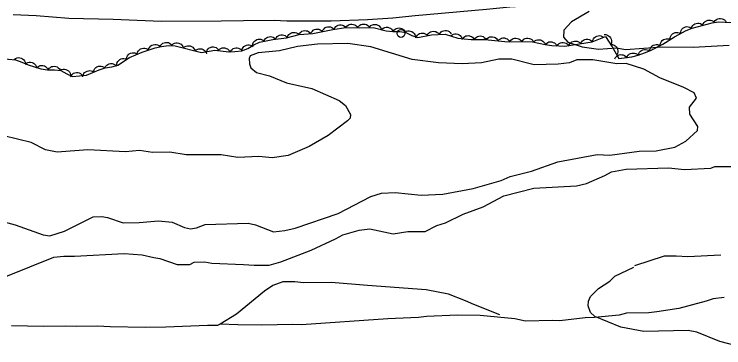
# Model space of a CAD drawing. Extents: x 336540 to 340074, y 5572036 to 5573747.
# Drawn here: x 337091.5 to 337270.2, y 5572465.4 to 5572549.4 of the extents above; entities that cross this region are included whole.
import ezdxf

# ---------------------------------------------------------------- set-up
doc = ezdxf.new("R2010")
doc.units = 0
for name, color, linetype in [('Niveau 1', 7, 'Continuous'), ('Niveau 2', 7, 'Continuous'), ('Niveau 22', 7, 'Continuous'), ('Niveau 36', 7, 'Continuous'), ('Niveau 44', 7, 'Continuous')]:
    doc.layers.add(name, color=color, linetype=linetype)

msp = doc.modelspace()

# ---------------------------------------------------------------- linework, layer by layer
at = {"layer": 'Niveau 1'}
for points in [[(337083.3, 5572498.6), (337091.7, 5572496.33), (337098.76, 5572493.82), (337100.48, 5572493.55), (337104.13, 5572494.78), (337111.4, 5572498.37), (337113.58, 5572498.48), (337114.95, 5572498.21), (337118.92, 5572496.89), (337122.98, 5572496.93), (337127.85, 5572497.34), (337131.26, 5572497.01), (337134.38, 5572495.65), (337135.92, 5572495.37), (337137.43, 5572495.62), (337139.59, 5572496.42), (337150.4, 5572496.81), (337152.27, 5572496.39), (337156.77, 5572494.59), (337159.62, 5572494.91), (337162.29, 5572495.55), (337173.11, 5572499.17), (337181.35, 5572503.48), (337184.02, 5572504.3), (337187.4, 5572504.47), (337194.03, 5572503.79), (337199.43, 5572504.09), (337207.13, 5572505.51), (337214.13, 5572507.55), (337216.44, 5572508.52), (337221.79, 5572509.82), (337228.44, 5572512.19), (337238.33, 5572514.06), (337241.56, 5572513.88), (337248.94, 5572514.92), (337253.16, 5572514.98), (337257.87, 5572515.9), (337260.66, 5572517.39), (337263.57, 5572520.1), (337263.7, 5572521.1), (337261.67, 5572524.24), (337261.59, 5572525.93), (337263.33, 5572528.22), (337262.74, 5572529.54), (337260.14, 5572530.93), (337254.08, 5572533.33), (337250.08, 5572535.5), (337245.61, 5572536.98), (337243.26, 5572536.85), (337237.27, 5572537.89), (337233.23, 5572537.88), (337231.39, 5572537.1), (337228.54, 5572536.79), (337222.45, 5572536.64), (337216.8, 5572538.05), (337213.58, 5572538.05), (337209.23, 5572537.15), (337204.34, 5572536.89), (337198.39, 5572537.09), (337191.75, 5572537.93), (337181.29, 5572541.11), (337175.49, 5572542), (337167.88, 5572541.79), (337162.83, 5572541.2), (337158.32, 5572540.13), (337152.92, 5572539.67), (337150.94, 5572538.88), (337150.63, 5572538.2), (337150.71, 5572536.84), (337151.1, 5572535.86), (337152.5, 5572534.72), (337155.76, 5572533.88), (337160.07, 5572532.08), (337166.42, 5572530.69), (337173.33, 5572527.64), (337174.92, 5572526.39), (337176.23, 5572524.08), (337176.12, 5572523.22)], [(337176.12, 5572523.22), (337175.46, 5572522.52), (337170.58, 5572518.87), (337165.81, 5572516.06), (337160.52, 5572513.77), (337156.49, 5572513.22), (337153.08, 5572513.57), (337147.84, 5572513.3), (337143.58, 5572513.93), (337134.78, 5572513.98), (337130.69, 5572514.61), (337126.31, 5572514.57), (337123.05, 5572515.09), (337119.52, 5572514.72), (337110.01, 5572515.27), (337102.26, 5572514.67), (337099.37, 5572515.2), (337095.72, 5572517.05), (337088.86, 5572518.75)]]:
    msp.add_lwpolyline(points, dxfattribs=at)
at = {"layer": 'Niveau 2'}
for points in [[(337236.31, 5572550.07), (337231.88, 5572547.47), (337229.95, 5572545.34), (337229.87, 5572543.62), (337230.97, 5572542.34), (337234.58, 5572541.16), (337238.66, 5572540.53), (337243.21, 5572540.92), (337245.43, 5572540.52), (337254.7, 5572541.18), (337262.5, 5572541.07), (337271.61, 5572541.53)], [(337089.33, 5572483.33), (337101.44, 5572488.18), (337103.95, 5572488.47), (337106.66, 5572488.46), (337119.16, 5572489.1), (337123.72, 5572488.83), (337126.65, 5572488.12), (337128.18, 5572487.85), (337132.49, 5572486.39), (337135.7, 5572486.39), (337136.84, 5572486.95), (337139.39, 5572487.08), (337141.28, 5572486.68), (337149.23, 5572486.4), (337151.95, 5572486.2), (337155.68, 5572486.23), (337158.67, 5572487.05), (337166.31, 5572489.99), (337172.42, 5572492.84), (337174.23, 5572493.8), (337178.4, 5572495.02), (337181.09, 5572495.33), (337186.91, 5572494.11), (337190.61, 5572494.64), (337195, 5572494.69), (337197.97, 5572496.22), (337200.14, 5572496.83), (337204.58, 5572499.08), (337209.58, 5572500.87), (337214.85, 5572503.69), (337222.35, 5572505.6), (337233.15, 5572506.16), (337235.66, 5572506.79), (337240.29, 5572508.74), (337241.95, 5572509.67), (337245.62, 5572510.36), (337256.27, 5572510.73), (337260.34, 5572510.27), (337266.94, 5572510.61), (337267.93, 5572511), (337275.04, 5572511.01)], [(337269.51, 5572488.7), (337261.16, 5572488.26), (337258.25, 5572488.45), (337255.21, 5572488.45), (337247.72, 5572486.05)], [(337275.35, 5572465.41), (337269.2, 5572466.96), (337263.47, 5572469.38), (337261.24, 5572469.77), (337250.1, 5572469.54), (337244.3, 5572470.6), (337237.71, 5572473.32), (337236.64, 5572474.29), (337236.06, 5572475.93), (337236.16, 5572477.13), (337236.62, 5572478.33), (337238.7, 5572480.32), (337241.5, 5572482.16), (337242.78, 5572483.42), (337247.57, 5572485.69)]]:
    msp.add_lwpolyline(points, dxfattribs=at)
at = {"layer": 'Niveau 22'}
for points in [[(337091.23, 5572549.31), (337097.02, 5572549.02), (337105.23, 5572548.38), (337116.42, 5572548.08), (337128.47, 5572547.58), (337143.57, 5572547.66), (337149.22, 5572547.81), (337156.94, 5572547.84), (337160.11, 5572547.73), (337171.28, 5572547.67), (337180.5, 5572547.99), (337186.84, 5572548.41), (337192.52, 5572549.06), (337210.44, 5572550.59), (337216.36, 5572551.23), (337222.09, 5572551.52), (337230.96, 5572552.26), (337236.31, 5572552.79), (337238.7, 5572552.88), (337243.75, 5572553.42), (337249.13, 5572553.77), (337257.47, 5572554.48)], [(337213.79, 5572473.72), (337207.24, 5572476.31), (337205.18, 5572477.25), (337200.88, 5572478.93), (337195.25, 5572480.03), (337180.47, 5572481.1), (337171.32, 5572481.88), (337164.39, 5572481.74), (337162.17, 5572481.99), (337159.12, 5572482.04), (337156.64, 5572481.07), (337154.5, 5572479.63), (337147.47, 5572473.9), (337143.35, 5572471.35)], [(337270.28, 5572478.04), (337267.59, 5572477.75), (337265.75, 5572477.16), (337258.89, 5572475.34), (337253.36, 5572474.42), (337251.32, 5572474.17), (337245.75, 5572474.09), (337243.91, 5572473.66), (337237.68, 5572473.07), (337235.32, 5572472.97), (337228.92, 5572472.17), (337227.05, 5572472.27), (337220.3, 5572472.14), (337217.57, 5572472.7), (337208.89, 5572473.51), (337203.13, 5572473.6), (337195.37, 5572473.26), (337193.36, 5572473), (337185.59, 5572472.66), (337163.82, 5572471.21), (337161.61, 5572471.28), (337153.84, 5572471.12), (337147.77, 5572471.2), (337143.35, 5572471.35), (337142.68, 5572470.98), (337140.16, 5572471.03), (337129.69, 5572470.57), (337124.44, 5572470.53), (337115.63, 5572470.65), (337112.42, 5572470.85), (337107.17, 5572470.78), (337104.46, 5572470.85), (337098.89, 5572470.76), (337090.76, 5572470.91)]]:
    msp.add_lwpolyline(points, dxfattribs=at)
at = {"layer": 'Niveau 36'}
msp.add_circle((337188.91, 5572544.52), 1, dxfattribs=at)
at = {"layer": 'Niveau 44'}
for points in [[(337267.84, 5572547.47), (337268.08, 5572547.8), (337268.41, 5572548.05), (337268.7, 5572548.21), (337269.04, 5572548.29), (337269.41, 5572548.31), (337269.78, 5572548.23), (337270.09, 5572548.13), (337270.38, 5572547.93), (337270.64, 5572547.66), (337270.84, 5572547.36)], [(337103.18, 5572535.17), (337104.72, 5572534.35), (337106.19, 5572533.69), (337109.69, 5572534.03), (337112.85, 5572535.37), (337114.35, 5572535.83), (337116.09, 5572536.08), (337117.55, 5572536.53), (337120.49, 5572538.43), (337123.69, 5572539.84), (337126.99, 5572540.91), (337128.62, 5572541.24), (337130.36, 5572541.47), (337132.02, 5572541.4), (337138.64, 5572539.71), (337142.02, 5572540.34), (337145.5, 5572539.85), (337147.06, 5572539.98), (337148.8, 5572540.18), (337150.32, 5572540.75), (337151.83, 5572541.65), (337153.3, 5572542.3), (337156.59, 5572542.97), (337160.05, 5572543.45), (337163.23, 5572544.25), (337166.67, 5572544.5), (337171.74, 5572545.51), (337175.02, 5572546.01), (337178.35, 5572545.96), (337181.86, 5572546.02), (337185.18, 5572545.21), (337186.85, 5572544.98), (337188.6, 5572545.03), (337190.09, 5572544.79), (337191.65, 5572543.99), (337193.13, 5572543.5), (337196.56, 5572544.15), (337200.06, 5572544.37), (337203.22, 5572543.37), (337204.84, 5572543.14), (337206.59, 5572543.02), (337210.05, 5572542.98), (337215.03, 5572542.47), (337222.04, 5572542.42), (337225.27, 5572541.71), (337226.89, 5572541.49), (337228.64, 5572541.37), (337230.22, 5572541.35), (337237.03, 5572542.37), (337240.39, 5572543.79), (337242.13, 5572541.16), (337243.8, 5572538.24), (337247.09, 5572538.65), (337248.63, 5572539.02), (337250.28, 5572539.61), (337251.78, 5572540.2), (337254.85, 5572541.78), (337257.81, 5572543.67), (337260.75, 5572545.29), (337262.28, 5572545.86), (337267.28, 5572547.19), (337268.86, 5572547.43), (337272.2, 5572547.31)], [(337172.04, 5572545.56), (337172.22, 5572545.93), (337172.5, 5572546.23), (337172.75, 5572546.45), (337173.07, 5572546.59), (337173.43, 5572546.67), (337173.81, 5572546.67), (337174.14, 5572546.63), (337174.46, 5572546.48), (337174.76, 5572546.27), (337175.01, 5572546.01)], [(337175.01, 5572546.01), (337175.25, 5572546.35), (337175.57, 5572546.6), (337175.85, 5572546.77), (337176.19, 5572546.86), (337176.56, 5572546.88), (337176.94, 5572546.81), (337177.25, 5572546.72), (337177.54, 5572546.52), (337177.81, 5572546.27), (337178.01, 5572545.97)], [(337178.01, 5572545.95), (337178.24, 5572546.3), (337178.55, 5572546.57), (337178.83, 5572546.74), (337179.17, 5572546.84), (337179.53, 5572546.88), (337179.91, 5572546.82), (337180.23, 5572546.74), (337180.52, 5572546.55), (337180.8, 5572546.3), (337181.01, 5572546.01)], [(337181.03, 5572546.22), (337181.34, 5572546.5), (337181.71, 5572546.68), (337182.02, 5572546.78), (337182.38, 5572546.78), (337182.74, 5572546.73), (337183.09, 5572546.58), (337183.38, 5572546.42), (337183.62, 5572546.16), (337183.82, 5572545.85), (337183.95, 5572545.51)], [(337262.04, 5572545.8), (337262.17, 5572546.19), (337262.41, 5572546.52), (337262.64, 5572546.76), (337262.95, 5572546.93), (337263.29, 5572547.06), (337263.68, 5572547.09), (337264, 5572547.09), (337264.34, 5572546.98), (337264.66, 5572546.8), (337264.94, 5572546.57)], [(337264.94, 5572546.57), (337265.07, 5572546.96), (337265.31, 5572547.29), (337265.54, 5572547.53), (337265.85, 5572547.7), (337266.19, 5572547.83), (337266.58, 5572547.86), (337266.9, 5572547.86), (337267.24, 5572547.75), (337267.56, 5572547.57), (337267.84, 5572547.34)], [(337160.25, 5572543.5), (337160.39, 5572543.89), (337160.63, 5572544.22), (337160.87, 5572544.45), (337161.17, 5572544.62), (337161.52, 5572544.74), (337161.91, 5572544.77), (337162.23, 5572544.77), (337162.56, 5572544.65), (337162.89, 5572544.47), (337163.16, 5572544.23)], [(337163.16, 5572544.24), (337163.36, 5572544.61), (337163.66, 5572544.88), (337163.93, 5572545.08), (337164.26, 5572545.19), (337164.63, 5572545.25), (337165.01, 5572545.21), (337165.33, 5572545.15), (337165.63, 5572544.98), (337165.92, 5572544.74), (337166.15, 5572544.46)], [(337166.16, 5572544.4), (337166.32, 5572544.78), (337166.58, 5572545.1), (337166.82, 5572545.32), (337167.14, 5572545.47), (337167.49, 5572545.58), (337167.87, 5572545.59), (337168.2, 5572545.56), (337168.53, 5572545.43), (337168.84, 5572545.24), (337169.1, 5572544.98)], [(337169.1, 5572544.98), (337169.26, 5572545.37), (337169.52, 5572545.68), (337169.76, 5572545.91), (337170.08, 5572546.06), (337170.43, 5572546.16), (337170.82, 5572546.17), (337171.14, 5572546.15), (337171.47, 5572546.02), (337171.78, 5572545.82), (337172.04, 5572545.57)], [(337183.92, 5572545.38), (337184.2, 5572545.69), (337184.55, 5572545.9), (337184.85, 5572546.04), (337185.2, 5572546.08), (337185.57, 5572546.06), (337185.94, 5572545.95), (337186.23, 5572545.82), (337186.5, 5572545.58), (337186.73, 5572545.3), (337186.89, 5572544.97)], [(337186.89, 5572544.98), (337187.12, 5572545.33), (337187.43, 5572545.6), (337187.7, 5572545.78), (337188.04, 5572545.88), (337188.41, 5572545.92), (337188.79, 5572545.87), (337189.1, 5572545.79), (337189.4, 5572545.6), (337189.68, 5572545.36), (337189.89, 5572545.07)], [(337189.9, 5572544.89), (337190.26, 5572545.09), (337190.66, 5572545.17), (337190.99, 5572545.2), (337191.34, 5572545.12), (337191.68, 5572544.98), (337191.98, 5572544.75), (337192.22, 5572544.53), (337192.4, 5572544.22), (337192.52, 5572543.88), (337192.57, 5572543.52)], [(337192.61, 5572543.4), (337192.78, 5572543.79), (337193.04, 5572544.1), (337193.29, 5572544.32), (337193.6, 5572544.47), (337193.96, 5572544.57), (337194.34, 5572544.58), (337194.67, 5572544.55), (337194.99, 5572544.41), (337195.31, 5572544.22), (337195.56, 5572543.96)], [(337195.54, 5572544.09), (337195.76, 5572544.45), (337196.05, 5572544.72), (337196.33, 5572544.91), (337196.66, 5572545.02), (337197.02, 5572545.08), (337197.41, 5572545.04), (337197.72, 5572544.97), (337198.03, 5572544.79), (337198.32, 5572544.56), (337198.54, 5572544.27)], [(337198.54, 5572544.27), (337198.75, 5572544.63), (337199.05, 5572544.91), (337199.32, 5572545.1), (337199.65, 5572545.21), (337200.02, 5572545.27), (337200.4, 5572545.22), (337200.72, 5572545.16), (337201.02, 5572544.98), (337201.31, 5572544.75), (337201.53, 5572544.46)], [(337256.7, 5572543.06), (337256.74, 5572543.48), (337256.9, 5572543.85), (337257.06, 5572544.14), (337257.31, 5572544.38), (337257.62, 5572544.59), (337257.98, 5572544.72), (337258.3, 5572544.79), (337258.65, 5572544.76), (337259.01, 5572544.67), (337259.33, 5572544.51)], [(337259.33, 5572544.51), (337259.37, 5572544.92), (337259.52, 5572545.3), (337259.69, 5572545.59), (337259.94, 5572545.83), (337260.25, 5572546.04), (337260.61, 5572546.16), (337260.93, 5572546.24), (337261.28, 5572546.21), (337261.64, 5572546.12), (337261.96, 5572545.96)], [(337151.52, 5572541.51), (337151.6, 5572541.92), (337151.78, 5572542.29), (337151.97, 5572542.56), (337152.24, 5572542.78), (337152.57, 5572542.96), (337152.94, 5572543.05), (337153.26, 5572543.1), (337153.61, 5572543.04), (337153.96, 5572542.92), (337154.26, 5572542.73)], [(337154.33, 5572542.51), (337154.49, 5572542.9), (337154.75, 5572543.21), (337154.99, 5572543.43), (337155.31, 5572543.59), (337155.66, 5572543.7), (337156.05, 5572543.71), (337156.37, 5572543.68), (337156.7, 5572543.55), (337157.02, 5572543.36), (337157.27, 5572543.11)], [(337157.28, 5572543.07), (337157.47, 5572543.44), (337157.74, 5572543.74), (337158, 5572543.95), (337158.32, 5572544.08), (337158.68, 5572544.16), (337159.07, 5572544.15), (337159.39, 5572544.11), (337159.71, 5572543.96), (337160.01, 5572543.75), (337160.25, 5572543.48)], [(337201.47, 5572543.93), (337201.79, 5572544.18), (337202.17, 5572544.33), (337202.49, 5572544.41), (337202.84, 5572544.4), (337203.2, 5572544.31), (337203.55, 5572544.14), (337203.82, 5572543.96), (337204.04, 5572543.69), (337204.22, 5572543.37), (337204.33, 5572543.02)], [(337204.36, 5572543.17), (337204.62, 5572543.5), (337204.95, 5572543.74), (337205.25, 5572543.89), (337205.59, 5572543.95), (337205.96, 5572543.96), (337206.34, 5572543.87), (337206.64, 5572543.76), (337206.92, 5572543.55), (337207.18, 5572543.28), (337207.36, 5572542.97)], [(337207.36, 5572543.01), (337207.6, 5572543.35), (337207.92, 5572543.61), (337208.2, 5572543.78), (337208.54, 5572543.86), (337208.91, 5572543.89), (337209.29, 5572543.82), (337209.6, 5572543.73), (337209.89, 5572543.53), (337210.16, 5572543.28), (337210.36, 5572542.98)], [(337210.36, 5572542.95), (337210.63, 5572543.27), (337210.97, 5572543.49), (337211.26, 5572543.63), (337211.61, 5572543.69), (337211.98, 5572543.68), (337212.35, 5572543.58), (337212.65, 5572543.46), (337212.93, 5572543.24), (337213.17, 5572542.96), (337213.34, 5572542.64)], [(337213.34, 5572542.64), (337213.61, 5572542.96), (337213.95, 5572543.19), (337214.25, 5572543.33), (337214.6, 5572543.38), (337214.97, 5572543.38), (337215.34, 5572543.28), (337215.64, 5572543.16), (337215.91, 5572542.93), (337216.16, 5572542.65), (337216.33, 5572542.34)], [(337216.33, 5572542.46), (337216.57, 5572542.81), (337216.89, 5572543.06), (337217.17, 5572543.23), (337217.51, 5572543.32), (337217.88, 5572543.35), (337218.26, 5572543.28), (337218.57, 5572543.19), (337218.86, 5572542.99), (337219.13, 5572542.74), (337219.33, 5572542.44)], [(337219.33, 5572542.44), (337219.57, 5572542.78), (337219.89, 5572543.04), (337220.17, 5572543.21), (337220.51, 5572543.29), (337220.88, 5572543.32), (337221.26, 5572543.26), (337221.57, 5572543.17), (337221.86, 5572542.97), (337222.13, 5572542.72), (337222.33, 5572542.42)], [(337222.33, 5572542.36), (337222.63, 5572542.64), (337222.99, 5572542.83), (337223.31, 5572542.93), (337223.66, 5572542.95), (337224.02, 5572542.9), (337224.38, 5572542.76), (337224.67, 5572542.6), (337224.91, 5572542.35), (337225.12, 5572542.05), (337225.26, 5572541.71)], [(337234.19, 5572541.95), (337234.37, 5572542.32), (337234.65, 5572542.62), (337234.9, 5572542.83), (337235.22, 5572542.97), (337235.58, 5572543.06), (337235.97, 5572543.05), (337236.29, 5572543.01), (337236.61, 5572542.86), (337236.92, 5572542.65), (337237.16, 5572542.39)], [(337237.15, 5572542.42), (337237.23, 5572542.83), (337237.42, 5572543.19), (337237.62, 5572543.46), (337237.89, 5572543.67), (337238.22, 5572543.85), (337238.59, 5572543.93), (337238.92, 5572543.98), (337239.26, 5572543.91), (337239.61, 5572543.78), (337239.91, 5572543.59)], [(337240.1, 5572544.22), (337240.52, 5572544.22), (337240.91, 5572544.09), (337241.21, 5572543.95), (337241.47, 5572543.72), (337241.7, 5572543.43), (337241.86, 5572543.08), (337241.96, 5572542.77), (337241.96, 5572542.42), (337241.9, 5572542.05), (337241.76, 5572541.72)], [(337254.22, 5572541.38), (337254.23, 5572541.79), (337254.36, 5572542.18), (337254.5, 5572542.48), (337254.74, 5572542.74), (337255.03, 5572542.96), (337255.39, 5572543.11), (337255.7, 5572543.2), (337256.05, 5572543.2), (337256.42, 5572543.13), (337256.75, 5572542.99)], [(337125.3, 5572540.36), (337125.42, 5572540.76), (337125.64, 5572541.1), (337125.85, 5572541.36), (337126.15, 5572541.55), (337126.49, 5572541.69), (337126.87, 5572541.75), (337127.2, 5572541.76), (337127.53, 5572541.66), (337127.87, 5572541.51), (337128.16, 5572541.29)], [(337128.19, 5572541.18), (337128.37, 5572541.56), (337128.65, 5572541.85), (337128.91, 5572542.06), (337129.23, 5572542.19), (337129.59, 5572542.27), (337129.98, 5572542.26), (337130.3, 5572542.21), (337130.62, 5572542.06), (337130.92, 5572541.84), (337131.16, 5572541.58)], [(337131.19, 5572541.61), (337131.5, 5572541.89), (337131.87, 5572542.06), (337132.19, 5572542.16), (337132.54, 5572542.16), (337132.91, 5572542.1), (337133.26, 5572541.94), (337133.54, 5572541.78), (337133.78, 5572541.52), (337133.98, 5572541.21), (337134.1, 5572540.87)], [(337134.1, 5572540.87), (337134.41, 5572541.15), (337134.78, 5572541.32), (337135.1, 5572541.41), (337135.45, 5572541.42), (337135.81, 5572541.36), (337136.16, 5572541.2), (337136.45, 5572541.04), (337136.68, 5572540.78), (337136.88, 5572540.47), (337137.01, 5572540.13)], [(337139.93, 5572539.95), (337140.1, 5572540.33), (337140.36, 5572540.64), (337140.61, 5572540.86), (337140.92, 5572541.01), (337141.28, 5572541.11), (337141.66, 5572541.12), (337141.99, 5572541.09), (337142.31, 5572540.95), (337142.63, 5572540.76), (337142.88, 5572540.5)], [(337142.89, 5572540.22), (337143.17, 5572540.53), (337143.51, 5572540.74), (337143.82, 5572540.87), (337144.17, 5572540.91), (337144.54, 5572540.89), (337144.9, 5572540.77), (337145.2, 5572540.64), (337145.46, 5572540.41), (337145.7, 5572540.12), (337145.86, 5572539.8)], [(337145.86, 5572539.84), (337146.06, 5572540.21), (337146.34, 5572540.5), (337146.6, 5572540.71), (337146.93, 5572540.83), (337147.29, 5572540.91), (337147.67, 5572540.89), (337148, 5572540.84), (337148.31, 5572540.68), (337148.61, 5572540.46), (337148.84, 5572540.18)], [(337148.84, 5572540.2), (337148.94, 5572540.6), (337149.14, 5572540.95), (337149.35, 5572541.21), (337149.63, 5572541.42), (337149.97, 5572541.57), (337150.34, 5572541.65), (337150.67, 5572541.68), (337151.01, 5572541.6), (337151.36, 5572541.46), (337151.65, 5572541.25)], [(337225.26, 5572541.71), (337225.53, 5572542.02), (337225.88, 5572542.23), (337226.18, 5572542.37), (337226.53, 5572542.41), (337226.9, 5572542.39), (337227.27, 5572542.28), (337227.57, 5572542.15), (337227.83, 5572541.92), (337228.07, 5572541.63), (337228.23, 5572541.31)], [(337228.24, 5572541.38), (337228.48, 5572541.72), (337228.79, 5572541.97), (337229.08, 5572542.14), (337229.42, 5572542.22), (337229.79, 5572542.25), (337230.17, 5572542.18), (337230.48, 5572542.09), (337230.77, 5572541.89), (337231.04, 5572541.64), (337231.24, 5572541.34)], [(337231.23, 5572541.5), (337231.41, 5572541.88), (337231.68, 5572542.18), (337231.93, 5572542.39), (337232.26, 5572542.53), (337232.62, 5572542.61), (337233, 5572542.61), (337233.32, 5572542.57), (337233.64, 5572542.42), (337233.95, 5572542.21), (337234.19, 5572541.95)], [(337241.8, 5572541.74), (337242.21, 5572541.71), (337242.59, 5572541.56), (337242.88, 5572541.4), (337243.13, 5572541.15), (337243.34, 5572540.85), (337243.47, 5572540.49), (337243.55, 5572540.17), (337243.53, 5572539.82), (337243.45, 5572539.46), (337243.29, 5572539.14)], [(337251.52, 5572540.06), (337251.57, 5572540.48), (337251.73, 5572540.85), (337251.9, 5572541.13), (337252.16, 5572541.37), (337252.47, 5572541.57), (337252.84, 5572541.68), (337253.16, 5572541.75), (337253.51, 5572541.71), (337253.87, 5572541.61), (337254.18, 5572541.44)], [(337119.75, 5572538.1), (337119.82, 5572538.51), (337120.01, 5572538.88), (337120.2, 5572539.15), (337120.47, 5572539.37), (337120.8, 5572539.54), (337121.17, 5572539.64), (337121.49, 5572539.68), (337121.84, 5572539.63), (337122.19, 5572539.5), (337122.49, 5572539.31)], [(337122.45, 5572539.44), (337122.56, 5572539.84), (337122.79, 5572540.18), (337123, 5572540.43), (337123.3, 5572540.62), (337123.64, 5572540.76), (337124.02, 5572540.82), (337124.34, 5572540.83), (337124.68, 5572540.74), (337125.02, 5572540.58), (337125.3, 5572540.36)], [(337137.01, 5572540.13), (337137.32, 5572540.4), (337137.69, 5572540.57), (337138, 5572540.67), (337138.35, 5572540.67), (337138.72, 5572540.61), (337139.07, 5572540.46), (337139.35, 5572540.3), (337139.59, 5572540.04), (337139.79, 5572539.72), (337139.91, 5572539.39)], [(337242.77, 5572538.11), (337242.96, 5572538.48), (337243.25, 5572538.78), (337243.5, 5572538.98), (337243.83, 5572539.11), (337244.19, 5572539.19), (337244.57, 5572539.17), (337244.9, 5572539.13), (337245.21, 5572538.97), (337245.51, 5572538.75), (337245.75, 5572538.48)], [(337245.78, 5572538.33), (337245.92, 5572538.73), (337246.17, 5572539.05), (337246.41, 5572539.28), (337246.72, 5572539.45), (337247.07, 5572539.57), (337247.45, 5572539.59), (337247.77, 5572539.58), (337248.11, 5572539.46), (337248.43, 5572539.28), (337248.69, 5572539.04)], [(337248.69, 5572539.04), (337248.8, 5572539.45), (337249.01, 5572539.79), (337249.22, 5572540.05), (337249.51, 5572540.25), (337249.84, 5572540.4), (337250.22, 5572540.47), (337250.54, 5572540.49), (337250.89, 5572540.41), (337251.23, 5572540.27), (337251.52, 5572540.05)], [(337088.28, 5572538.21), (337091.78, 5572537.89), (337093.36, 5572537.3), (337094.95, 5572536.58), (337098.2, 5572535.61), (337099.87, 5572535.4), (337101.63, 5572535.37), (337103.18, 5572535.17)], [(337091.48, 5572538), (337091.82, 5572538.24), (337092.21, 5572538.37), (337092.53, 5572538.44), (337092.88, 5572538.4), (337093.24, 5572538.3), (337093.57, 5572538.11), (337093.83, 5572537.92), (337094.04, 5572537.63), (337094.21, 5572537.3), (337094.29, 5572536.95)], [(337117.29, 5572536.36), (337117.3, 5572536.78), (337117.43, 5572537.17), (337117.57, 5572537.46), (337117.81, 5572537.72), (337118.1, 5572537.95), (337118.45, 5572538.1), (337118.76, 5572538.2), (337119.11, 5572538.2), (337119.48, 5572538.13), (337119.81, 5572537.99)], [(337094.23, 5572536.79), (337094.55, 5572537.06), (337094.93, 5572537.21), (337095.25, 5572537.3), (337095.6, 5572537.29), (337095.96, 5572537.21), (337096.31, 5572537.04), (337096.58, 5572536.87), (337096.81, 5572536.6), (337097, 5572536.28), (337097.1, 5572535.94)], [(337097.07, 5572535.75), (337097.34, 5572536.07), (337097.69, 5572536.28), (337097.99, 5572536.42), (337098.34, 5572536.46), (337098.71, 5572536.45), (337099.07, 5572536.34), (337099.37, 5572536.21), (337099.64, 5572535.98), (337099.88, 5572535.7), (337100.04, 5572535.38)], [(337100.04, 5572535.4), (337100.28, 5572535.74), (337100.6, 5572535.99), (337100.89, 5572536.16), (337101.23, 5572536.24), (337101.6, 5572536.27), (337101.98, 5572536.2), (337102.29, 5572536.1), (337102.58, 5572535.9), (337102.85, 5572535.65), (337103.04, 5572535.35)], [(337111.46, 5572534.94), (337111.58, 5572535.34), (337111.81, 5572535.68), (337112.03, 5572535.93), (337112.33, 5572536.11), (337112.67, 5572536.25), (337113.05, 5572536.3), (337113.38, 5572536.31), (337113.71, 5572536.21), (337114.05, 5572536.05), (337114.33, 5572535.82)], [(337114.33, 5572535.83), (337114.51, 5572536.2), (337114.79, 5572536.5), (337115.04, 5572536.71), (337115.36, 5572536.85), (337115.72, 5572536.93), (337116.11, 5572536.92), (337116.43, 5572536.88), (337116.75, 5572536.73), (337117.05, 5572536.52), (337117.3, 5572536.25)], [(337103.05, 5572535.24), (337103.42, 5572535.44), (337103.82, 5572535.51), (337104.15, 5572535.53), (337104.49, 5572535.45), (337104.83, 5572535.31), (337105.13, 5572535.07), (337105.37, 5572534.85), (337105.54, 5572534.54), (337105.66, 5572534.19), (337105.7, 5572533.83)], [(337105.69, 5572533.64), (337105.89, 5572534.01), (337106.18, 5572534.29), (337106.44, 5572534.49), (337106.77, 5572534.61), (337107.13, 5572534.68), (337107.52, 5572534.65), (337107.84, 5572534.6), (337108.15, 5572534.43), (337108.44, 5572534.21), (337108.67, 5572533.93)], [(337108.75, 5572533.63), (337108.83, 5572534.04), (337109.02, 5572534.4), (337109.21, 5572534.67), (337109.49, 5572534.88), (337109.82, 5572535.06), (337110.19, 5572535.15), (337110.51, 5572535.19), (337110.86, 5572535.12), (337111.21, 5572535), (337111.51, 5572534.8)]]:
    msp.add_lwpolyline(points, dxfattribs=at)

doc.saveas('drawing.dxf')
